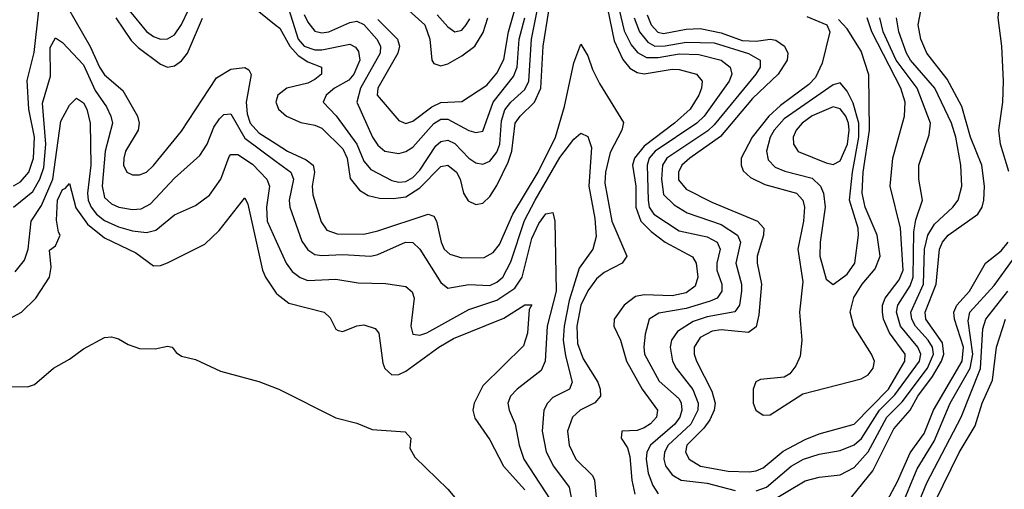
# Model space of a CAD drawing. Header units: inches. Extents: x 501365 to 657855, y 482276 to 547543.
# Tile 653 of 656: x 589268 to 592079, y 520744 to 522085. Entities that reach past the tile are written whole.
import ezdxf

# ---------------------------------------------------------------- set-up
doc = ezdxf.new("R2010")
doc.units = ezdxf.units.IN
doc.header["$MEASUREMENT"] = 0
doc.layers.add('A5582', color=7, linetype='Continuous')
doc.layers.add('A5592', color=7, linetype='Continuous')

msp = doc.modelspace()

# ---------------------------------------------------------------- linework, layer by layer
at = {"layer": 'A5582', "color": 5}
for points, elevation in [([(589581.1, 522110), (589630, 522051.9), (589650, 522037.3), (589670, 522029.7), (589690, 522030.5), (589710, 522042), (589730, 522071.1), (589770, 522156.5)], 2240), ([(589250, 521610.5), (589270, 521621.6), (589293.6, 521650), (589307.3, 521690), (589309.5, 521750), (589294.2, 521830), (589288.6, 521911.4), (589308.6, 521991.4), (589322.5, 522110)], 2180), ([(589403.1, 522123.1), (589468.5, 522008.5), (589495.6, 521950), (589510, 521927.6), (589562.6, 521882.6), (589604.2, 521810), (589608.5, 521790), (589605.5, 521770), (589569.7, 521710), (589564.6, 521690), (589564.4, 521670), (589573.8, 521650), (589590, 521641.6), (589610, 521642), (589630, 521650.1), (589650, 521668.4), (589730, 521766.4), (589830, 521918.8), (589870, 521944), (589910, 521949), (589921.5, 521941.5), (589928.7, 521928.6), (589914.2, 521850), (589916.7, 521816.6), (589925.2, 521790), (589950, 521762.2), (590000, 521730.3)], 2180), ([(589950, 522108.5), (590000, 522068.6)], 2220), ([(589541.9, 522090), (589585.9, 522025.9), (589606.1, 522006.1), (589670, 521958), (589690, 521949.1), (589710, 521952.9), (589730, 521967.7), (589746.6, 521990), (589790, 522089.5)], 2220), ([(589250.3, 521550), (589305.2, 521594.8), (589325.6, 521630), (589336.7, 521663.3), (589342.2, 521730), (589332.9, 521847.1), (589356, 521924), (589354.5, 522005.5), (589370, 522033), (589390, 522019.8), (589450, 521956.2), (589483.2, 521883.2), (589515.9, 521835.9), (589528.3, 521810), (589533, 521790), (589511.5, 521710), (589503.4, 521610), (589510, 521577.4), (589530, 521558.8), (589550.3, 521550), (589590, 521542.9), (589614.6, 521545.4), (589641.1, 521558.9), (589710, 521632.7), (589782.3, 521697.7), (589802.8, 521730), (589822, 521778), (589838.3, 521801.7), (589850, 521814.4), (589870, 521815.9), (589910, 521746.4), (590000, 521680.5)], 2160), ([(589254.7, 521365.3), (589281.3, 521398.7), (589291.9, 521430), (589300.9, 521510), (589330, 521554.1), (589362.1, 521630), (589384.7, 521795.3), (589410, 521840.9), (589430, 521860.9), (589450, 521847.6), (589459.6, 521830), (589468.7, 521790), (589471, 521670), (589461.3, 521590), (589463.2, 521570), (589471.5, 521550), (589486.9, 521530), (589510, 521511.7), (589550, 521493.1), (589590, 521481.7), (589630, 521477.1), (589656.1, 521483.9), (589710, 521527.6), (589770, 521554.1), (589810, 521583.9), (589841.9, 521630), (589865.8, 521694.2), (589870, 521700.1), (589890, 521700.5), (589932.2, 521672.2), (589973.2, 521630), (589981.1, 521610), (589972.6, 521550), (589974.3, 521510), (590000, 521452.7)], 2140), ([(590000, 521853.8), (589999, 521850), (590000, 521847.3)], 2220), ([(589235.6, 521230), (589273.1, 521250), (589314.1, 521290), (589352.8, 521350), (589358, 521378), (589352.9, 521427.1), (589370, 521438.8), (589383.7, 521470), (589378, 521478), (589372.6, 521512.6), (589375.7, 521570), (589390, 521600.6), (589397.3, 521602.7), (589410, 521617.4), (589427.6, 521547.6), (589461, 521501), (589510, 521462.1), (589599.4, 521419.4), (589650, 521381.7), (589670, 521383), (589690, 521390.8), (589796.3, 521443.7), (589836.9, 521483.1), (589910, 521576.2), (589918.7, 521558.7), (589960.8, 521370), (589969.5, 521349.5), (590000, 521304.3)], 2120), ([(589150, 521038.5), (589290, 521036.9), (589310, 521043.6), (589364.4, 521090), (589410, 521115.6), (589450, 521145.4), (589510, 521177.3), (589530, 521179.3), (589550, 521174), (589577, 521157), (589610, 521146.2), (589654.9, 521145.1), (589690, 521152.9), (589702.8, 521150), (589714.6, 521134.6), (589730, 521124.4), (589770, 521114.6), (589841.2, 521081.2), (589950, 521052), (590000, 521032.9)], 2080)]:
    msp.add_lwpolyline(points, dxfattribs=dict(at, elevation=elevation))
at = {"layer": 'A5592', "color": 5}
for points, elevation in [([(592091.5, 521651.5), (592067.8, 521730), (592062.8, 521770), (592074.1, 521850), (592076.2, 521910), (592071.3, 522010), (592060.9, 522090), (592062.8, 522110), (592092, 522210)], 2180), ([(590965.5, 522170), (590993.5, 522053.5), (591013.7, 522013.7), (591031.4, 521991.4), (591057.2, 521977.2), (591090, 521976.9), (591150, 521987.9), (591206.2, 521986.2), (591270, 521970), (591295.9, 521950), (591300.3, 521930), (591293, 521910), (591222, 521810), (591200.7, 521790), (591082, 521710), (591064.8, 521690), (591059.4, 521670), (591061.8, 521570), (591065, 521550), (591077.9, 521530), (591150, 521482.2), (591230, 521464.5), (591259.2, 521450), (591267.6, 521430), (591257.8, 521390), (591257.8, 521370), (591271.8, 521330), (591272.2, 521310), (591258.4, 521290), (591238.9, 521281.1), (591170, 521260.2), (591092.6, 521247.4), (591064.8, 521230), (591053, 521187), (591049.1, 521150.9), (591051.7, 521130), (591093.1, 521053.1), (591150, 521002.7), (591156.2, 520990), (591157.9, 520970), (591151.9, 520950), (591137.7, 520930), (591068.4, 520870), (591058.5, 520850), (591056.2, 520830), (591062.2, 520790), (591075, 520755), (591090.7, 520730.7)], 2240), ([(590030, 522132.7), (590062.4, 522030), (590079.5, 522010), (590110, 521998.8), (590130, 521999.4), (590210, 522015.5), (590226.4, 522006.4), (590234.5, 521994.5), (590238.9, 521970), (590221.8, 521930), (590207.3, 521912.7), (590166, 521890), (590142.5, 521870), (590134.5, 521850), (590170.8, 521810.8), (590229.8, 521730), (590250, 521681.1), (590270, 521657.7), (590330, 521625.5), (590350, 521620.7), (590370, 521623.1), (590390, 521634.6), (590410, 521655.1), (590455.6, 521724.4), (590470, 521737.4), (590490, 521740.9), (590510, 521731.5), (590550, 521690.1), (590570, 521676.3), (590590, 521672.1), (590610, 521681), (590630, 521706.5), (590638.5, 521730), (590643.5, 521796.5), (590652.5, 521827.5), (590670, 521849.7), (590710, 521886.1), (590720.8, 521910), (590728.6, 522030), (590745.3, 522110)], 2240), ([(590343.6, 522143.6), (590424.5, 522070), (590438.7, 522030), (590444.2, 521970), (590450, 521960.1), (590470, 521953.1), (590490, 521958.7), (590530, 521982.2), (590566.7, 522010), (590591.2, 522048.8), (590604.2, 522090)], 2320), ([(590939.2, 522150), (590965, 522025), (590990, 521971.3), (591010, 521946.8), (591030, 521934), (591050, 521930.6), (591130, 521943.8), (591150, 521942.9), (591199.7, 521930), (591215.7, 521910), (591214.4, 521890), (591206.7, 521870), (591181.7, 521830), (591137.2, 521790), (591050, 521724.1), (591022.8, 521690), (591017.3, 521670), (591026.8, 521610), (591026.7, 521550), (591041.1, 521510), (591070, 521479.9), (591110, 521449.3), (591188.3, 521408.3), (591198.8, 521390), (591203.3, 521350), (591196.4, 521323.6), (591170, 521305.4), (591130, 521296.6), (591050, 521299.7), (591025.9, 521294.1), (590993.8, 521270), (590964.6, 521230), (590964.1, 521210), (590983.2, 521170), (590999.8, 521110), (591045.2, 521030), (591088.3, 520970), (591085.4, 520950), (591068.9, 520931.1), (591050, 520919), (591030, 520912.2), (590987.1, 520910), (590985.2, 520890), (591002.5, 520862.5), (591010, 520838), (591015.4, 520770), (591023.5, 520730)], 2220), ([(590000, 521847.3), (590006.5, 521830), (590029.7, 521810), (590070, 521791.6), (590110, 521783.9), (590130, 521775.3), (590190, 521716.4), (590202.6, 521690), (590211.6, 521631.6), (590237.8, 521597.8), (590262.9, 521582.9), (590295, 521575), (590334, 521574), (590370, 521579.6), (590410, 521604.8), (590470, 521666.1), (590490, 521669.7), (590515.1, 521650), (590525, 521630), (590534.9, 521590), (590548.1, 521568.1), (590570, 521557.4), (590590, 521561.3), (590610, 521580.6), (590630, 521612), (590661.9, 521678.1), (590672.6, 521710), (590682.5, 521790), (590696.2, 521810), (590737.5, 521850), (590755.4, 521890), (590762.4, 522010), (590778.1, 522110)], 2220), ([(590079.6, 522099.6), (590090, 522077.7), (590110, 522052.6), (590130, 522047.3), (590150, 522050.1), (590210, 522077.4), (590230, 522081.4), (590250, 522071.4), (590287.3, 522030), (590298.2, 522010), (590296.7, 521990), (590241.1, 521890), (590230.1, 521850), (590274.5, 521750), (590290, 521726.5), (590310, 521710.1), (590350, 521703), (590370, 521708.9), (590390, 521721.4), (590450, 521788.8), (590470, 521801.4), (590490, 521801.5), (590550, 521768.9), (590570, 521762.8), (590590, 521767.1), (590619.6, 521850), (590677.3, 521922.7), (590688.2, 521950), (590693.4, 522030), (590709.6, 522090.4)], 2260), ([(590290, 522086), (590346.5, 522030), (590351.7, 522010), (590347.1, 521990), (590289.8, 521890), (590288.3, 521870), (590350, 521797.2), (590370, 521789.1), (590390, 521795.3), (590443.8, 521836.2), (590470, 521848.5), (590530, 521851.7), (590601.4, 521898.6), (590630, 521932.8), (590650, 521971.1), (590663.2, 522050), (590680.1, 522110)], 2280), ([(590459.4, 522099.4), (590490, 522065), (590510, 522050.7), (590530, 522055), (590542.4, 522070), (590552.5, 522087.5)], 2340), ([(591058.9, 522098.9), (591070.7, 522070.7), (591089.6, 522049.6), (591105.8, 522045.8), (591170, 522058), (591210, 522059.9), (591270, 522047.3), (591330, 522026.1), (591370, 522023.5), (591410, 522029.5), (591426.4, 522026.4), (591451.2, 522010), (591460.6, 521990), (591458.5, 521970), (591432.9, 521930), (591359.6, 521860.4), (591268.5, 521751.5), (591180.4, 521690), (591158.4, 521670), (591148.1, 521650), (591148, 521628), (591170, 521601.3), (591243.5, 521563.5), (591374.3, 521510), (591391.7, 521490), (591390.8, 521470), (591373.4, 521410), (591373, 521390), (591385.4, 521330), (591377.8, 521242.2), (591370, 521208.2), (591348.1, 521191.9), (591270, 521199.8), (591244.3, 521195.7), (591210, 521177), (591193.3, 521150), (591193.4, 521130), (591199.9, 521110), (591244.1, 521024.1), (591253.3, 520990), (591250.5, 520970), (591237.7, 520942.3), (591221.1, 520918.9), (591172.2, 520870), (591168.4, 520850), (591179.2, 520830), (591211.2, 520810), (591290, 520795.7), (591350, 520793.6), (591370, 520796.3), (591390, 520805.5), (591447.3, 520852.7), (591510, 520886.3), (591550, 520902.1), (591650, 520929.7), (591748.1, 521030), (591794.9, 521110), (591795.9, 521130), (591750.4, 521190.4), (591733.8, 521230), (591730.4, 521250), (591731.3, 521270), (591738.6, 521290), (591778.3, 521341.7), (591789.8, 521370.2), (591782.7, 521490), (591753, 521610), (591760.5, 521690), (591794, 521810), (591795.1, 521850), (591783.2, 521890), (591700, 522050), (591687.5, 522090)], 2280), ([(591630, 520706.5), (591703, 520797), (591763.4, 520916.6), (591810, 520969.8), (591831.3, 521010), (591874, 521066), (591899.7, 521110), (591906.3, 521130), (591902.3, 521162.3), (591855, 521230), (591852.6, 521250), (591884.1, 521330), (591894, 521430), (591902.6, 521450), (591918.7, 521470), (592003.4, 521530), (592015.3, 521550), (592020.3, 521570), (592021.6, 521610), (592014.5, 521670), (591982.4, 521750), (591957.4, 521837.4), (591915.3, 521915.3), (591857.6, 521990), (591839.9, 522030), (591832.9, 522070), (591840.6, 522110)], 2220), ([(591022.2, 522090), (591037, 522050), (591060.5, 522020.5), (591080.6, 522010), (591110, 522010.4), (591170, 522021.2), (591250, 522019.4), (591348.3, 521988.3), (591381.6, 521970), (591381.5, 521950), (591369.7, 521930), (591250, 521784.4), (591232.4, 521767.6), (591114.9, 521690), (591103.2, 521670), (591099.6, 521630), (591105.9, 521585.9), (591136, 521556), (591173.1, 521533.1), (591270, 521500.6), (591316.6, 521470), (591325.9, 521450), (591312.5, 521390), (591327.9, 521330), (591328.5, 521310), (591322.9, 521270), (591309, 521251), (591230, 521236.8), (591190, 521223), (591145.2, 521194.8), (591128.4, 521170), (591124.4, 521150), (591131.3, 521110), (591141.6, 521090), (591189, 521029), (591204.2, 520990), (591203.8, 520970), (591183.4, 520930), (591118.9, 520870), (591108.2, 520850), (591106.5, 520830), (591111.2, 520811.2), (591130, 520785.2), (591155.8, 520770), (591230, 520761.7), (591310, 520740.4)], 2260), ([(591514.7, 522094.7), (591571.5, 522070), (591580.8, 522050), (591558.9, 521961.1), (591539.8, 521920.2), (591520.4, 521899.7), (591439.8, 521840.2), (591406.3, 521810), (591358.4, 521750), (591327.3, 521690), (591326.9, 521670), (591333.5, 521653.5), (591354, 521634), (591394.5, 521614.5), (591485.5, 521590), (591503.6, 521570), (591508.4, 521550), (591505.7, 521510), (591489.1, 521430), (591503.8, 521336.2), (591493.7, 521250), (591500.2, 521170), (591495.6, 521124.4), (591483.9, 521096.1), (591466.7, 521073.3), (591450, 521064.4), (591382.5, 521057.5), (591369.4, 521050.6), (591361.5, 521030), (591362.1, 520990), (591369.7, 520969.7), (591390, 520955.9), (591410, 520956.1), (591503, 521017), (591670, 521059.4), (591690, 521071.1), (591704.3, 521090), (591707.8, 521110), (591699.8, 521130), (591648.7, 521210), (591638.3, 521250), (591648.7, 521291.3), (591673.2, 521330), (591710, 521373.8), (591724.6, 521410), (591715.4, 521470), (591681.7, 521550), (591673.2, 521590), (591675.5, 521650), (591693.7, 521770), (591692.3, 521927.7), (591670, 521995.4), (591630, 522058.9), (591605.7, 522085.7)], 2320), ([(591370, 520739.1), (591399.5, 520750), (591469.9, 520810), (591505.6, 520830), (591550, 520844.1), (591610, 520854.8), (591650, 520871.2), (591671.1, 520888.9), (591722.3, 520970), (591766.5, 521013.5), (591836.4, 521110), (591840, 521130), (591831.6, 521150), (591782.1, 521210), (591771, 521250), (591774.4, 521270), (591810, 521324.7), (591818.7, 521350), (591820.5, 521479.5), (591826.1, 521513.9), (591845.1, 521570), (591834.6, 521630), (591834.2, 521670), (591863.7, 521756.3), (591868.1, 521790), (591830, 521890), (591769.8, 521970), (591732.7, 522050), (591723.6, 522090)], 2260), ([(591411.1, 520708.9), (591510, 520768.1), (591550, 520778.2), (591610, 520785), (591650, 520806.2), (591690, 520850.7), (591743.4, 520950), (591786.6, 520993.4), (591859.4, 521090), (591876, 521130), (591873.8, 521150), (591861.4, 521170), (591825.1, 521210), (591814.5, 521230), (591811.6, 521250), (591847.6, 521330), (591850.9, 521430), (591860.1, 521470), (591878.9, 521501.1), (591931.5, 521550), (591946.4, 521570), (591957.7, 521610), (591954.8, 521670), (591939.8, 521750), (591927.5, 521790), (591880.3, 521890), (591811.1, 521970), (591799.2, 521990), (591777.2, 522050), (591771.1, 522090)], 2240), ([(590000, 522068.6), (590010, 522060.7), (590039.3, 522010), (590062.9, 521982.9), (590090, 521965), (590129.4, 521950), (590129.1, 521930), (590110, 521914.7), (590090, 521904.2), (590030, 521889.9), (590004.3, 521870), (590000, 521853.8)], 2220), ([(590000, 521730.3), (590031.8, 521710), (590085.2, 521685.2), (590105.2, 521670), (590108.9, 521650), (590102.5, 521610), (590104.8, 521584.8), (590127.9, 521507.9), (590144.2, 521484.2), (590173.9, 521473.9), (590250, 521472.7), (590290, 521481.8), (590434, 521530), (590450, 521524.3), (590457.9, 521510), (590470.6, 521450), (590479.7, 521430), (590495.5, 521415.5), (590530, 521404.9), (590593.8, 521406.2), (590619.6, 521420.4), (590637.2, 521442.8), (590675.3, 521530), (590747.9, 521650), (590797.1, 521750), (590822.6, 521837.4), (590850, 521962), (590870, 522014.9), (590890, 521981.5), (590902.8, 521942.8), (590923, 521903), (590991.6, 521791.6), (590987.1, 521770), (590953.7, 521706.3), (590940, 521650), (590938, 521618), (590958.1, 521510), (591000.6, 521410), (590987.3, 521390), (590936.7, 521363.3), (590914.8, 521345.2), (590889.4, 521310.6), (590870, 521270), (590858.6, 521210), (590859.9, 521159.9), (590876.5, 521116.5), (590918.5, 521050), (590925.2, 521030), (590925.5, 521010), (590909.3, 520990.7), (590867.4, 520970), (590845.5, 520950), (590831.2, 520910), (590836.2, 520870), (590854.9, 520830), (590903.2, 520783.2), (590909, 520770), (590914.8, 520710)], 2180), ([(590000, 521680.5), (590041.6, 521650), (590049.7, 521630), (590037.2, 521570), (590039.1, 521550), (590073, 521453), (590090, 521427.9), (590110, 521414.9), (590130, 521411.2), (590190, 521414.3), (590269.9, 521410.1), (590290, 521414.7), (590369.4, 521449.4), (590390, 521448.8), (590410, 521429.4), (590470, 521334.2), (590490, 521318.4), (590550, 521329), (590610, 521325.8), (590630, 521335.2), (590647, 521350), (590670, 521393.9), (590708.8, 521511.2), (590738.8, 521570), (590810, 521691.5), (590850, 521743.9), (590870, 521761.1), (590890, 521751.2), (590899.7, 521719.7), (590892.8, 521610), (590910, 521517.6), (590913.7, 521466.3), (590903.6, 521430), (590864.8, 521375.2), (590836.5, 521283.5), (590821.6, 521210), (590819.5, 521170), (590825.5, 521125.5), (590845, 521050), (590837.3, 521030), (590790, 521005.9), (590774.1, 520990), (590763.9, 520970), (590758.8, 520910), (590771.1, 520851.1), (590792, 520810), (590836.6, 520750), (590843.8, 520710)], 2160), ([(590000, 521452.7), (590028.1, 521390), (590045.8, 521365.9), (590068.5, 521348.5), (590090, 521340.6), (590170, 521343.8), (590233.5, 521333.5), (590312, 521332), (590370, 521322.7), (590388, 521308), (590393.4, 521290), (590384.6, 521210), (590390, 521186.6), (590410, 521184.4), (590430, 521190.9), (590550, 521257.3), (590630, 521283.7), (590681.6, 521318.4), (590701.8, 521350), (590730, 521459.8), (590750, 521503), (590770, 521530.2), (590790, 521534.9), (590795.1, 521510), (590799, 521310), (590773.9, 521210), (590767.8, 521110), (590756.6, 521083.4), (590687.6, 521030), (590668.4, 521010), (590661.3, 520990), (590664.7, 520970), (590682, 520930), (590693.2, 520870), (590707.2, 520830), (590797.8, 520690)], 2140), ([(591722.5, 520670), (591773.8, 520766.2), (591810, 520848), (591850, 520903.4), (591876, 520970), (591958.1, 521110), (591961.9, 521150), (591936.3, 521230), (591934.7, 521250), (591943.2, 521270), (591979.4, 521310), (592025, 521390), (592070, 521425), (592090, 521449.7)], 2180), ([(591783.2, 520690), (591830, 520802.5), (591878.8, 520881.2), (591924.1, 520990), (591980.7, 521090), (591988.4, 521130), (591975.4, 521224.6), (591979.7, 521250), (592050, 521325.5), (592102.1, 521397.9)], 2160), ([(590000, 521304.3), (590001.7, 521301.7), (590035.6, 521275.6), (590136.9, 521250), (590153.8, 521233.8), (590170, 521201.3), (590177.3, 521197.3), (590190, 521194.4), (590230, 521210.9), (590250, 521213.9), (590282.8, 521202.8), (590292.6, 521190), (590304.2, 521104.2), (590310, 521089.2), (590330, 521070.9), (590350, 521071.3), (590370, 521080.8), (590464, 521150), (590505.8, 521174.2), (590650, 521232.7), (590710, 521271), (590730, 521270.3), (590722.4, 521257.6), (590717.1, 521190), (590706.1, 521153.9), (590590, 521039.6), (590564.7, 520990), (590561.7, 520970), (590567.1, 520947.1), (590610, 520885.2), (590648.7, 520810), (590710, 520742.4)], 2120), ([(591819.4, 520670), (591857.8, 520762.2), (591955.6, 520950), (592011, 521089), (592017.6, 521202.4), (592025.9, 521230), (592088.6, 521310)], 2140), ([(591858, 520662), (591950, 520848.5), (591995.1, 520924.9), (592015.1, 520990), (592044.5, 521055.5), (592056, 521150), (592081.8, 521230)], 2120), ([(590000, 521032.9), (590007.6, 521030), (590170, 520948.4), (590230, 520932.6), (590274.4, 520914.4), (590368.3, 520908.3), (590384.6, 520890), (590381.5, 520861.5), (590395.3, 520835.3), (590490, 520744.2), (590614.4, 520594.4)], 2080)]:
    msp.add_lwpolyline(points, dxfattribs=dict(at, elevation=elevation))
for points, elevation in [([(591610, 521905), (591590, 521898.7), (591450, 521802.3), (591421.4, 521770), (591410.1, 521750), (591400.1, 521710), (591404.9, 521684.9), (591424.4, 521664.4), (591452.2, 521652.2), (591530, 521632.2), (591553.4, 521610), (591562.1, 521590), (591567.1, 521550), (591553.2, 521450), (591552.2, 521410), (591570, 521343.6), (591590, 521328.9), (591630, 521358), (591651.6, 521390), (591662.6, 521470), (591661.3, 521490), (591637, 521570), (591645.6, 521650), (591663.7, 521750), (591663.7, 521790), (591646.9, 521846.9), (591630, 521881.4)], 2340), ([(591590, 521836.4), (591530, 521810.4), (591501.1, 521790), (591484.4, 521770), (591476, 521750), (591476.3, 521730), (591490, 521708.8), (591570, 521676.3), (591590, 521671.4), (591610, 521682.3), (591630.9, 521730), (591635.9, 521770), (591633.6, 521790), (591625.8, 521810), (591610.1, 521830.1)], 2360)]:
    msp.add_lwpolyline(points, close=True, dxfattribs=dict(at, elevation=elevation))

doc.saveas('drawing.dxf')
